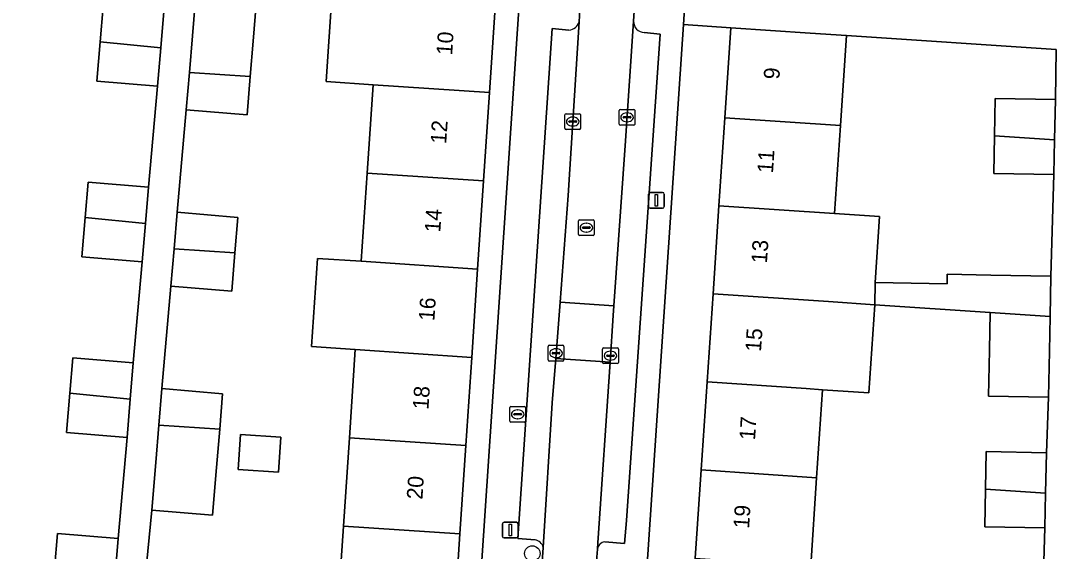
# Model space of a CAD drawing. Extents: x 162250 to 162661, y 380743 to 381606.
# Drawn here: x 162339.1 to 162404.8, y 380831.3 to 380865 of the extents above; entities that cross this region are included whole.
import ezdxf

# ---------------------------------------------------------------- set-up
doc = ezdxf.new("R2010")
doc.units = 0
for name, color, linetype in [('IMGEO_Boom', 7, 'Continuous'), ('IMGEO_Brandkraan', 7, 'Continuous'), ('IMGEO_Erf', 7, 'Continuous'), ('IMGEO_Kolk', 7, 'Continuous'), ('IMGEO_Lichtmast', 7, 'Continuous'), ('IMGEO_Pand', 7, 'Continuous'), ('IMGEO_Pand_nummerreeks', 7, 'Continuous'), ('IMGEO_Parkeervlak_open', 7, 'Continuous'), ('IMGEO_Rijbaan_lokaal_open', 7, 'Continuous'), ('IMGEO_Rioolput', 7, 'Continuous'), ('IMGEO_Voetpad_open', 7, 'Continuous')]:
    doc.layers.add(name, color=color, linetype=linetype)

msp = doc.modelspace()

# ---------------------------------------------------------------- linework, layer by layer
at = {"layer": 'IMGEO_Boom'}
msp.add_circle((162371.59, 380831.172), 0.489, dxfattribs=at)
at = {"layer": 'IMGEO_Brandkraan'}
for p, q in [((162370.162, 380839.584), (162370.162, 380840.436)), ((162370.237, 380840.51), (162371.089, 380840.51)), ((162370.421, 380840.004), (162370.421, 380840.016)), ((162370.464, 380840.053), (162370.862, 380840.053)), ((162370.65, 380840.29), (162370.675, 380840.29)), ((162370.905, 380840.016), (162370.905, 380840.004)), ((162371.163, 380840.436), (162371.163, 380839.584)), ((162371.089, 380839.51), (162370.237, 380839.51)), ((162370.859, 380839.967), (162370.461, 380839.967)), ((162370.673, 380839.73), (162370.648, 380839.73))]:
    msp.add_line(p, q, dxfattribs=at)
for points in [[(162370.162, 380839.584), (162370.162, 380840.436)], [(162370.237, 380840.51), (162371.089, 380840.51)], [(162371.163, 380840.436), (162371.163, 380839.584)], [(162371.089, 380839.51), (162370.237, 380839.51)]]:
    msp.add_lwpolyline(points, dxfattribs=at)
for centre, radius, start, end in [((162370.239, 380840.434), 0.0765, 91.55205, 178.44795), ((162370.239, 380840.434), 0.0765, 91.55205, 178.44795), ((162370.461, 380840.013), 0.0403, 85.87752, 175.75265), ((162370.458, 380840.003), 0.0366, 178.93798, 274.71019), ((162370.862, 380840.01), 0.043, 264.86636, 352.45326), ((162370.866, 380840.015), 0.0386, 1.73085, 96.63898), ((162371.087, 380840.434), 0.0765, 1.55205, 88.44795), ((162371.087, 380840.434), 0.0765, 1.55205, 88.44795), ((162370.239, 380839.586), 0.0765, 181.55205, 268.44795), ((162370.239, 380839.586), 0.0765, 181.55205, 268.44795), ((162371.087, 380839.586), 0.0765, 271.55205, 358.44795), ((162371.087, 380839.586), 0.0765, 271.55205, 358.44795)]:
    msp.add_arc(centre, radius, start, end, dxfattribs=at)
for centre, major_axis, ratio, start_param, end_param in [((162370.649, 380840.01), (-0.387, 0.002), 0.722429, 4.712389, 7.853982), ((162370.674, 380840.01), (-0.39, 0.002), 0.717154, 1.570796, 4.712389)]:
    msp.add_ellipse(centre, major_axis=major_axis, ratio=ratio, start_param=start_param, end_param=end_param, dxfattribs=at)
at = {"layer": 'IMGEO_Erf'}
for points in [[(162354.152, 380866.837), (162353.891, 380863.701), (162353.704, 380861.454), (162353.5, 380859.013), (162349.645, 380859.334), (162349.067, 380852.831), (162352.922, 380852.509), (162352.735, 380850.262), (162352.531, 380847.821), (162348.676, 380848.142), (162348.099, 380841.641), (162351.954, 380841.319), (162351.767, 380839.072), (162351.563, 380836.631), (162351.31, 380833.603), (162347.456, 380833.924), (162347.13, 380830.45)], [(162359.241, 380827.313), (162359.616, 380832.916), (162359.991, 380838.519), (162360.366, 380844.122), (162357.597, 380844.307), (162357.972, 380849.909), (162360.741, 380849.724), (162361.116, 380855.325), (162361.491, 380860.93), (162358.525, 380861.128), (162358.908, 380866.856)], [(162341.3, 380830.2), (162341.487, 380832.444), (162345.326, 380832.124), (162345.896, 380838.539), (162342.057, 380838.859), (162342.265, 380841.348), (162342.452, 380843.593), (162346.291, 380843.273), (162346.861, 380849.688), (162343.022, 380850.008), (162343.23, 380852.498), (162343.417, 380854.742), (162347.256, 380854.422), (162347.826, 380860.838), (162343.987, 380861.158), (162344.195, 380863.647), (162344.382, 380865.892)], [(162403.902, 380826.355), (162404.096, 380832.803), (162400.287, 380832.875), (162400.332, 380835.255), (162400.377, 380837.639), (162404.187, 380837.566), (162404.325, 380841.089), (162400.517, 380841.161), (162400.572, 380844.087), (162400.617, 380846.467), (162393.301, 380846.962), (162392.925, 380841.371), (162389.996, 380841.569), (162389.62, 380835.98), (162389.244, 380830.39)]]:
    msp.add_lwpolyline(points, dxfattribs=at)
for points in [[(162369.257, 380866.155), (162368.874, 380860.433), (162368.499, 380854.829), (162368.125, 380849.228), (162367.75, 380843.625), (162367.375, 380838.022), (162367, 380832.42), (162366.625, 380826.817), (162366.25, 380821.215), (162365.876, 380815.613), (162365.501, 380810.009), (162365.126, 380804.408), (162364.743, 380798.685), (162366.24, 380798.568), (162370.749, 380866.049)], [(162381.921, 380830.885), (162382.298, 380836.476), (162382.674, 380842.065), (162383.05, 380847.655), (162383.426, 380853.244), (162383.802, 380858.835), (162384.186, 380864.546), (162381.175, 380864.749), (162376.65, 380797.482), (162379.657, 380797.227), (162380.041, 380802.935), (162380.417, 380808.525), (162380.793, 380814.115), (162381.169, 380819.705), (162381.545, 380825.295)], [(162404.666, 380855.226), (162400.857, 380855.298), (162400.902, 380857.678), (162400.947, 380860.062), (162404.757, 380859.989), (162404.817, 380863.16), (162391.509, 380864.053), (162391.125, 380858.34), (162390.749, 380852.749), (162393.609, 380852.556), (162393.327, 380848.376), (162397.889, 380848.289), (162397.9, 380848.904), (162400.662, 380848.851), (162404.472, 380848.778)], [(162352.948, 380836.504), (162353.097, 380838.726), (162355.647, 380838.554), (162355.498, 380836.333)]]:
    msp.add_lwpolyline(points, close=True, dxfattribs=at)
at = {"layer": 'IMGEO_Kolk'}
for p, q in [((162373.731, 380859.09), (162374.583, 380859.09)), ((162377.101, 380858.435), (162377.101, 380859.287)), ((162377.176, 380859.361), (162378.028, 380859.361)), ((162377.589, 380859.141), (162377.614, 380859.141)), ((162378.102, 380859.287), (162378.102, 380858.435)), ((162373.656, 380858.164), (162373.656, 380859.016)), ((162373.915, 380858.584), (162373.915, 380858.596)), ((162374.353, 380858.547), (162373.955, 380858.547)), ((162373.958, 380858.633), (162374.356, 380858.633)), ((162374.144, 380858.87), (162374.169, 380858.87)), ((162374.399, 380858.596), (162374.399, 380858.584)), ((162374.657, 380859.016), (162374.657, 380858.164)), ((162377.36, 380858.855), (162377.36, 380858.867)), ((162377.798, 380858.818), (162377.4, 380858.818)), ((162377.403, 380858.904), (162377.801, 380858.904)), ((162377.612, 380858.581), (162377.587, 380858.581)), ((162377.844, 380858.867), (162377.844, 380858.855)), ((162374.583, 380858.09), (162373.731, 380858.09)), ((162374.167, 380858.31), (162374.142, 380858.31)), ((162378.028, 380858.361), (162377.176, 380858.361)), ((162372.597, 380843.464), (162372.597, 380844.316)), ((162372.672, 380844.39), (162373.524, 380844.39)), ((162372.899, 380843.933), (162373.297, 380843.933)), ((162373.085, 380844.17), (162373.11, 380844.17)), ((162373.598, 380844.316), (162373.598, 380843.464)), ((162376.047, 380843.302), (162376.047, 380844.154)), ((162376.122, 380844.228), (162376.974, 380844.228)), ((162376.535, 380844.008), (162376.56, 380844.008)), ((162377.048, 380844.154), (162377.048, 380843.302)), ((162373.524, 380843.39), (162372.672, 380843.39)), ((162372.856, 380843.884), (162372.856, 380843.896)), ((162373.294, 380843.847), (162372.896, 380843.847)), ((162373.108, 380843.61), (162373.083, 380843.61)), ((162373.34, 380843.896), (162373.34, 380843.884)), ((162376.306, 380843.722), (162376.306, 380843.734)), ((162376.744, 380843.685), (162376.346, 380843.685)), ((162376.349, 380843.771), (162376.747, 380843.771)), ((162376.558, 380843.448), (162376.533, 380843.448)), ((162376.79, 380843.734), (162376.79, 380843.722)), ((162376.974, 380843.228), (162376.122, 380843.228))]:
    msp.add_line(p, q, dxfattribs=at)
for points in [[(162373.731, 380859.09), (162374.583, 380859.09)], [(162377.101, 380858.435), (162377.101, 380859.287)], [(162377.176, 380859.361), (162378.028, 380859.361)], [(162378.102, 380859.287), (162378.102, 380858.435)], [(162373.656, 380858.164), (162373.656, 380859.016)], [(162374.657, 380859.016), (162374.657, 380858.164)], [(162374.583, 380858.09), (162373.731, 380858.09)], [(162378.028, 380858.361), (162377.176, 380858.361)], [(162372.597, 380843.464), (162372.597, 380844.316)], [(162372.672, 380844.39), (162373.524, 380844.39)], [(162373.598, 380844.316), (162373.598, 380843.464)], [(162376.047, 380843.302), (162376.047, 380844.154)], [(162376.122, 380844.228), (162376.974, 380844.228)], [(162377.048, 380844.154), (162377.048, 380843.302)], [(162373.524, 380843.39), (162372.672, 380843.39)], [(162376.974, 380843.228), (162376.122, 380843.228)]]:
    msp.add_lwpolyline(points, dxfattribs=at)
for centre, radius, start, end in [((162373.733, 380859.014), 0.0765, 91.55205, 178.44795), ((162373.733, 380859.014), 0.0765, 91.55205, 178.44795), ((162374.581, 380859.014), 0.0765, 1.55205, 88.44795), ((162374.581, 380859.014), 0.0765, 1.55205, 88.44795), ((162377.178, 380859.285), 0.0765, 91.55205, 178.44795), ((162377.178, 380859.285), 0.0765, 91.55205, 178.44795), ((162378.026, 380859.285), 0.0765, 1.55205, 88.44795), ((162378.026, 380859.285), 0.0765, 1.55205, 88.44795), ((162373.955, 380858.593), 0.0403, 85.87752, 175.75265), ((162373.952, 380858.583), 0.0366, 178.93798, 274.71019), ((162374.356, 380858.59), 0.043, 264.86636, 352.45326), ((162374.36, 380858.595), 0.0386, 1.73085, 96.63898), ((162377.178, 380858.437), 0.0765, 181.55205, 268.44795), ((162377.178, 380858.437), 0.0765, 181.55205, 268.44795), ((162377.4, 380858.864), 0.0403, 85.87752, 175.75265), ((162377.397, 380858.854), 0.0366, 178.93798, 274.71019), ((162377.801, 380858.861), 0.043, 264.86636, 352.45326), ((162377.805, 380858.866), 0.0386, 1.73085, 96.63898), ((162378.026, 380858.437), 0.0765, 271.55205, 358.44795), ((162378.026, 380858.437), 0.0765, 271.55205, 358.44795), ((162373.733, 380858.166), 0.0765, 181.55205, 268.44795), ((162373.733, 380858.166), 0.0765, 181.55205, 268.44795), ((162374.581, 380858.166), 0.0765, 271.55205, 358.44795), ((162374.581, 380858.166), 0.0765, 271.55205, 358.44795), ((162372.674, 380844.314), 0.0765, 91.55205, 178.44795), ((162372.674, 380844.314), 0.0765, 91.55205, 178.44795), ((162372.896, 380843.893), 0.0403, 85.87752, 175.75265), ((162373.301, 380843.895), 0.0386, 1.73085, 96.63898), ((162373.522, 380844.314), 0.0765, 1.55205, 88.44795), ((162373.522, 380844.314), 0.0765, 1.55205, 88.44795), ((162376.124, 380844.152), 0.0765, 91.55205, 178.44795), ((162376.124, 380844.152), 0.0765, 91.55205, 178.44795), ((162376.972, 380844.152), 0.0765, 1.55205, 88.44795), ((162376.972, 380844.152), 0.0765, 1.55205, 88.44795), ((162372.674, 380843.466), 0.0765, 181.55205, 268.44795), ((162372.674, 380843.466), 0.0765, 181.55205, 268.44795), ((162372.893, 380843.883), 0.0366, 178.93798, 274.71019), ((162373.297, 380843.89), 0.043, 264.86636, 352.45326), ((162373.522, 380843.466), 0.0765, 271.55205, 358.44795), ((162373.522, 380843.466), 0.0765, 271.55205, 358.44795), ((162376.124, 380843.304), 0.0765, 181.55205, 268.44795), ((162376.124, 380843.304), 0.0765, 181.55205, 268.44795), ((162376.346, 380843.731), 0.0403, 85.87752, 175.75265), ((162376.343, 380843.721), 0.0366, 178.93798, 274.71019), ((162376.747, 380843.728), 0.043, 264.86636, 352.45326), ((162376.751, 380843.733), 0.0386, 1.73085, 96.63898), ((162376.972, 380843.304), 0.0765, 271.55205, 358.44795), ((162376.972, 380843.304), 0.0765, 271.55205, 358.44795)]:
    msp.add_arc(centre, radius, start, end, dxfattribs=at)
for centre, major_axis, ratio, start_param, end_param in [((162377.588, 380858.861), (-0.387, 0.002), 0.722429, 4.712389, 7.853982), ((162377.613, 380858.861), (-0.39, 0.002), 0.717154, 1.570796, 4.712389), ((162374.143, 380858.59), (-0.387, 0.002), 0.722429, 4.712389, 7.853982), ((162374.168, 380858.59), (-0.39, 0.002), 0.717154, 1.570796, 4.712389), ((162373.084, 380843.89), (-0.387, 0.002), 0.722429, 4.712389, 7.853982), ((162373.109, 380843.89), (-0.39, 0.002), 0.717154, 1.570796, 4.712389), ((162376.534, 380843.728), (-0.387, 0.002), 0.722429, 4.712389, 7.853982), ((162376.559, 380843.728), (-0.39, 0.002), 0.717154, 1.570796, 4.712389)]:
    msp.add_ellipse(centre, major_axis=major_axis, ratio=ratio, start_param=start_param, end_param=end_param, dxfattribs=at)
at = {"layer": 'IMGEO_Lichtmast'}
for p, q in [((162378.965, 380853.193), (162378.965, 380853.993)), ((162378.965, 380853.993), (162378.965, 380853.193)), ((162379.065, 380854.093), (162379.855, 380854.093)), ((162379.855, 380854.093), (162379.065, 380854.093)), ((162379.955, 380853.993), (162379.955, 380853.193)), ((162379.955, 380853.193), (162379.955, 380853.993)), ((162379.855, 380853.093), (162379.065, 380853.093)), ((162379.065, 380853.093), (162379.855, 380853.093)), ((162369.697, 380832.261), (162369.697, 380833.061)), ((162369.697, 380833.061), (162369.697, 380832.261)), ((162369.797, 380833.161), (162370.587, 380833.161)), ((162370.587, 380833.161), (162369.797, 380833.161)), ((162370.687, 380833.061), (162370.687, 380832.261)), ((162370.687, 380832.261), (162370.687, 380833.061)), ((162370.587, 380832.161), (162369.797, 380832.161)), ((162369.797, 380832.161), (162370.587, 380832.161))]:
    msp.add_line(p, q, dxfattribs=at)
for points in [[(162379.385, 380853.968), (162379.535, 380853.968), (162379.535, 380853.218), (162379.385, 380853.218), (162379.385, 380853.968)], [(162370.117, 380833.036), (162370.267, 380833.036), (162370.267, 380832.286), (162370.117, 380832.286), (162370.117, 380833.036)]]:
    msp.add_lwpolyline(points, dxfattribs=at)
for centre, start, end in [((162379.065, 380853.993), 90, 180), ((162379.065, 380853.993), 90, 180), ((162379.855, 380853.993), 0, 90), ((162379.855, 380853.993), 360, 90), ((162379.065, 380853.193), 180, 270), ((162379.065, 380853.193), 180, 270), ((162379.855, 380853.193), 270, 0), ((162379.855, 380853.193), 270, 0), ((162369.797, 380833.061), 90, 180), ((162369.797, 380833.061), 90, 180), ((162370.587, 380833.061), 0, 90), ((162370.587, 380833.061), 360, 90), ((162369.797, 380832.261), 180, 270), ((162369.797, 380832.261), 180, 270), ((162370.587, 380832.261), 270, 0), ((162370.587, 380832.261), 270, 0)]:
    msp.add_arc(centre, 0.1, start, end, dxfattribs=at)
at = {"layer": 'IMGEO_Pand'}
for points in [[(162353.891, 380863.701), (162354.152, 380866.837), (162350.298, 380867.159), (162350.036, 380864.023), (162349.843, 380861.713), (162353.704, 380861.454)], [(162369.257, 380866.155), (162364.269, 380866.488), (162361.874, 380866.658), (162358.908, 380866.856), (162358.525, 380861.128), (162361.491, 380860.93), (162368.874, 380860.433)], [(162348.029, 380863.266), (162348.221, 380865.572), (162344.382, 380865.892), (162344.195, 380863.647)], [(162383.802, 380858.835), (162391.125, 380858.34), (162391.509, 380864.053), (162389.215, 380864.207), (162384.186, 380864.546)], [(162348.029, 380863.266), (162344.195, 380863.647), (162343.987, 380861.158), (162347.826, 380860.838)], [(162353.704, 380861.454), (162349.843, 380861.713), (162349.645, 380859.334), (162353.5, 380859.013)], [(162361.491, 380860.93), (162361.116, 380855.325), (162368.499, 380854.829), (162368.874, 380860.433)], [(162400.902, 380857.678), (162404.708, 380857.421), (162404.757, 380859.989), (162400.947, 380860.062)], [(162383.426, 380853.244), (162390.749, 380852.749), (162391.125, 380858.34), (162383.802, 380858.835)], [(162400.902, 380857.678), (162400.857, 380855.298), (162404.666, 380855.226), (162404.708, 380857.421)], [(162360.741, 380849.724), (162368.125, 380849.228), (162368.499, 380854.829), (162361.116, 380855.325)], [(162343.23, 380852.498), (162347.064, 380852.116), (162347.256, 380854.422), (162343.417, 380854.742)], [(162390.749, 380852.749), (162383.426, 380853.244), (162383.05, 380847.655), (162390.372, 380847.16), (162393.301, 380846.962), (162393.327, 380848.376), (162393.609, 380852.556)], [(162343.23, 380852.498), (162343.022, 380850.008), (162346.861, 380849.688), (162347.064, 380852.116)], [(162352.735, 380850.262), (162352.922, 380852.509), (162349.067, 380852.831), (162348.874, 380850.521)], [(162352.735, 380850.262), (162348.874, 380850.521), (162348.676, 380848.142), (162352.531, 380847.821)], [(162360.741, 380849.724), (162357.972, 380849.909), (162357.597, 380844.307), (162360.366, 380844.122), (162367.75, 380843.625), (162368.125, 380849.228)], [(162404.472, 380848.778), (162400.662, 380848.851), (162397.9, 380848.904), (162397.889, 380848.289), (162393.327, 380848.376), (162393.301, 380846.962), (162400.617, 380846.467), (162404.423, 380846.21)], [(162393.301, 380846.962), (162390.372, 380847.16), (162383.05, 380847.655), (162382.674, 380842.065), (162388.954, 380841.64), (162389.996, 380841.569), (162392.925, 380841.371)], [(162404.423, 380846.21), (162400.617, 380846.467), (162400.572, 380844.087), (162400.517, 380841.161), (162404.325, 380841.089), (162404.381, 380844.015)], [(162367.75, 380843.625), (162360.366, 380844.122), (162359.991, 380838.519), (162367.375, 380838.022)], [(162346.099, 380840.967), (162346.291, 380843.273), (162342.452, 380843.593), (162342.265, 380841.348)], [(162389.996, 380841.569), (162388.954, 380841.64), (162382.674, 380842.065), (162382.298, 380836.476), (162389.62, 380835.98)], [(162346.099, 380840.967), (162342.265, 380841.348), (162342.057, 380838.859), (162345.896, 380838.539)], [(162351.767, 380839.072), (162351.954, 380841.319), (162348.099, 380841.641), (162347.906, 380839.331)], [(162351.767, 380839.072), (162347.906, 380839.331), (162347.708, 380836.952), (162347.456, 380833.924), (162351.31, 380833.603), (162351.563, 380836.631)], [(162352.948, 380836.504), (162355.498, 380836.333), (162355.647, 380838.554), (162353.097, 380838.726)], [(162367, 380832.42), (162367.375, 380838.022), (162359.991, 380838.519), (162359.616, 380832.916)], [(162400.332, 380835.255), (162404.138, 380834.998), (162404.187, 380837.566), (162400.377, 380837.639)], [(162389.244, 380830.39), (162389.62, 380835.98), (162382.298, 380836.476), (162381.921, 380830.885)], [(162400.332, 380835.255), (162400.287, 380832.875), (162404.096, 380832.803), (162404.138, 380834.998)], [(162367, 380832.42), (162359.616, 380832.916), (162359.241, 380827.313), (162366.625, 380826.817)], [(162345.134, 380829.818), (162345.326, 380832.124), (162341.487, 380832.444), (162341.3, 380830.2)]]:
    msp.add_lwpolyline(points, close=True, dxfattribs=at)
at = {"layer": 'IMGEO_Parkeervlak_open'}
for points in [[(162378.012, 380864.96), (162377.501, 380857.359), (162376.764, 380846.886), (162376.721, 380846.28), (162376.521, 380843.324), (162375.743, 380831.854), (162375.716, 380831.445)], [(162373.915, 380864.399), (162372.849, 380864.507), (162370.673, 380832.122), (162371.765, 380832.039)], [(162372.276, 380831.566), (162372.859, 380840.742), (162373.075, 380843.562), (162373.347, 380847.122), (162373.864, 380853.89), (162374.555, 380864.924)], [(162376.183, 380831.92), (162377.442, 380831.816), (162377.563, 380833.263), (162379.704, 380864.148)], [(162379.704, 380864.148), (162378.689, 380864.243)]]:
    msp.add_lwpolyline(points, dxfattribs=at)
for centre, radius, start, end in [((162378.716, 380864.946), 0.704, 178.87826, 267.83451), ((162373.881, 380865.093), 0.695, 272.79658, 345.92833), ((162371.703, 380831.459), 0.583, 10.55377, 83.86932), ((162376.27, 380831.367), 0.56, 98.9665, 172.00665)]:
    msp.add_arc(centre, radius, start, end, dxfattribs=at)
at = {"layer": 'IMGEO_Rijbaan_lokaal_open'}
for points in [[(162379.221, 380882.694), (162379.738, 380890.134), (162379.834, 380891.52), (162376.355, 380891.934), (162376.294, 380890.554), (162376.283, 380890.404), (162376.271, 380890.227), (162375.732, 380882.635), (162374.744, 380867.824), (162374.627, 380866.068), (162374.555, 380864.924), (162373.864, 380853.89), (162373.347, 380847.122), (162376.764, 380846.886), (162377.501, 380857.359), (162378.012, 380864.96), (162378.205, 380867.833), (162378.272, 380868.837)], [(162373.075, 380843.562), (162376.521, 380843.324), (162376.721, 380846.28), (162376.764, 380846.886), (162373.347, 380847.122)], [(162375.65, 380830.442), (162375.7, 380831.192), (162375.716, 380831.445), (162375.743, 380831.854), (162376.521, 380843.324), (162373.075, 380843.562), (162372.859, 380840.742), (162372.276, 380831.566), (162372.199, 380830.348), (162371.773, 380823.636), (162370.909, 380811.028), (162369.914, 380797.193), (162373.425, 380796.903), (162373.659, 380800.081), (162374.721, 380816.297)]]:
    msp.add_lwpolyline(points, close=True, dxfattribs=at)
at = {"layer": 'IMGEO_Rioolput'}
for p, q in [((162374.518, 380851.431), (162374.518, 380852.283)), ((162374.593, 380852.357), (162375.445, 380852.357)), ((162374.777, 380851.851), (162374.777, 380851.863)), ((162375.215, 380851.814), (162374.817, 380851.814)), ((162374.82, 380851.9), (162375.218, 380851.9)), ((162375.006, 380852.137), (162375.031, 380852.137)), ((162375.261, 380851.863), (162375.261, 380851.851)), ((162375.519, 380852.283), (162375.519, 380851.431)), ((162375.445, 380851.357), (162374.593, 380851.357)), ((162375.029, 380851.577), (162375.004, 380851.577))]:
    msp.add_line(p, q, dxfattribs=at)
for points in [[(162374.518, 380851.431), (162374.518, 380852.283)], [(162374.593, 380852.357), (162375.445, 380852.357)], [(162375.519, 380852.283), (162375.519, 380851.431)], [(162375.445, 380851.357), (162374.593, 380851.357)]]:
    msp.add_lwpolyline(points, dxfattribs=at)
for centre, radius, start, end in [((162374.595, 380852.281), 0.0765, 91.55205, 178.44795), ((162374.595, 380852.281), 0.0765, 91.55205, 178.44795), ((162374.817, 380851.86), 0.0403, 85.87752, 175.75265), ((162374.814, 380851.85), 0.0366, 178.93798, 274.71019), ((162375.218, 380851.857), 0.043, 264.86636, 352.45326), ((162375.222, 380851.862), 0.0386, 1.73085, 96.63898), ((162375.443, 380852.281), 0.0765, 1.55205, 88.44795), ((162375.443, 380852.281), 0.0765, 1.55205, 88.44795), ((162374.595, 380851.433), 0.0765, 181.55205, 268.44795), ((162374.595, 380851.433), 0.0765, 181.55205, 268.44795), ((162375.443, 380851.433), 0.0765, 271.55205, 358.44795), ((162375.443, 380851.433), 0.0765, 271.55205, 358.44795)]:
    msp.add_arc(centre, radius, start, end, dxfattribs=at)
for centre, major_axis, ratio, start_param, end_param in [((162375.005, 380851.857), (-0.387, 0.002), 0.722429, 4.712389, 7.853982), ((162375.03, 380851.857), (-0.39, 0.002), 0.717154, 1.570796, 4.712389)]:
    msp.add_ellipse(centre, major_axis=major_axis, ratio=ratio, start_param=start_param, end_param=end_param, dxfattribs=at)
at = {"layer": 'IMGEO_Voetpad_open'}
for points in [[(162376.271, 380890.227), (162376.283, 380890.404), (162376.294, 380890.554), (162372.396, 380890.715), (162370.866, 380868.026), (162369.409, 380868.137), (162369.257, 380866.155), (162370.749, 380866.049), (162366.24, 380798.568), (162364.743, 380798.685), (162363.922, 380798.74), (162363.825, 380797.057), (162363.555, 380793.029), (162363.27, 380788.024), (162363.079, 380784.683), (162362.609, 380776.024), (162364.656, 380774.769), (162365.913, 380796.468)], [(162381.175, 380864.749), (162381.309, 380866.738), (162382.837, 380889.454), (162381.368, 380889.373), (162379.907, 380868.262), (162378.841, 380868.332)], [(162336.901, 380870.115), (162348.503, 380868.957), (162348.221, 380865.572), (162348.029, 380863.266), (162347.826, 380860.838), (162347.256, 380854.422), (162347.064, 380852.116), (162346.861, 380849.688), (162346.291, 380843.273), (162346.099, 380840.967), (162345.896, 380838.539), (162345.326, 380832.124), (162345.134, 380829.818), (162344.931, 380827.39), (162344.362, 380820.976), (162344.17, 380818.67), (162343.967, 380816.242), (162343.398, 380809.826), (162343.206, 380807.52), (162343.003, 380805.092), (162342.689, 380801.335), (162330.215, 380803.067)], [(162374.555, 380864.924), (162374.627, 380866.068), (162374.744, 380867.824)], [(162378.205, 380867.833), (162378.012, 380864.96)], [(162347.13, 380830.45), (162347.456, 380833.924), (162347.708, 380836.952), (162347.906, 380839.331), (162348.099, 380841.641), (162348.676, 380848.142), (162348.874, 380850.521), (162349.067, 380852.831), (162349.645, 380859.334), (162349.843, 380861.713), (162350.036, 380864.023), (162350.298, 380867.159)], [(162381.309, 380866.738), (162381.175, 380864.749), (162384.186, 380864.546), (162389.215, 380864.207), (162391.509, 380864.053), (162404.817, 380863.16), (162404.757, 380859.989), (162404.708, 380857.421), (162404.666, 380855.226), (162404.472, 380848.778), (162404.423, 380846.21), (162404.381, 380844.015), (162404.325, 380841.089), (162404.187, 380837.566), (162404.138, 380834.998), (162404.096, 380832.803), (162403.902, 380826.355)], [(162371.765, 380832.039), (162370.673, 380832.122), (162372.849, 380864.507), (162373.915, 380864.399)], [(162373.497, 380786.626), (162374.436, 380786.57), (162373.614, 380774.484), (162374.33, 380774.409), (162375.246, 380786.679), (162377.61, 380786.569), (162377.681, 380775.212), (162379.734, 380775.101), (162379.732, 380783.736), (162379.732, 380786.616), (162379.64, 380790.215), (162379.639, 380794.764), (162379.657, 380797.227), (162376.65, 380797.482), (162381.175, 380864.749)], [(162378.689, 380864.243), (162379.704, 380864.148), (162377.563, 380833.263), (162377.442, 380831.816), (162376.183, 380831.92)], [(162372.199, 380830.348), (162372.276, 380831.566)], [(162375.716, 380831.445), (162375.7, 380831.192), (162375.65, 380830.442)]]:
    msp.add_lwpolyline(points, dxfattribs=at)
for centre, radius, start, end in [((162378.716, 380864.946), 0.704, 178.87826, 267.83451), ((162373.881, 380865.093), 0.695, 272.79658, 345.92833), ((162371.703, 380831.459), 0.583, 10.55377, 83.86932), ((162376.27, 380831.367), 0.56, 98.9665, 172.00665)]:
    msp.add_arc(centre, radius, start, end, dxfattribs=at)

# ---------------------------------------------------------------- texts
at = {"layer": 'IMGEO_Pand_nummerreeks'}
for s, rotation, p in [('10', 86.17285, (162366.505, 380862.781)), ('9', 86.15113, (162387.252, 380861.246)), ('12', 86.17239, (162366.129, 380857.153)), ('11', 86.15113, (162386.85, 380855.291)), ('14', 86.17239, (162365.753, 380851.533)), ('13', 86.14993, (162386.466, 380849.568)), ('16', 86.17239, (162365.377, 380845.911)), ('15', 86.14993, (162386.089, 380843.958)), ('18', 86.17239, (162365.001, 380840.291)), ('17', 86.14993, (162385.711, 380838.348)), ('20', 86.17239, (162364.619, 380834.578)), ('19', 86.15113, (162385.334, 380832.738))]:
    msp.add_text(s, height=1, rotation=rotation, dxfattribs=at).set_placement(p)

doc.saveas('drawing.dxf')
